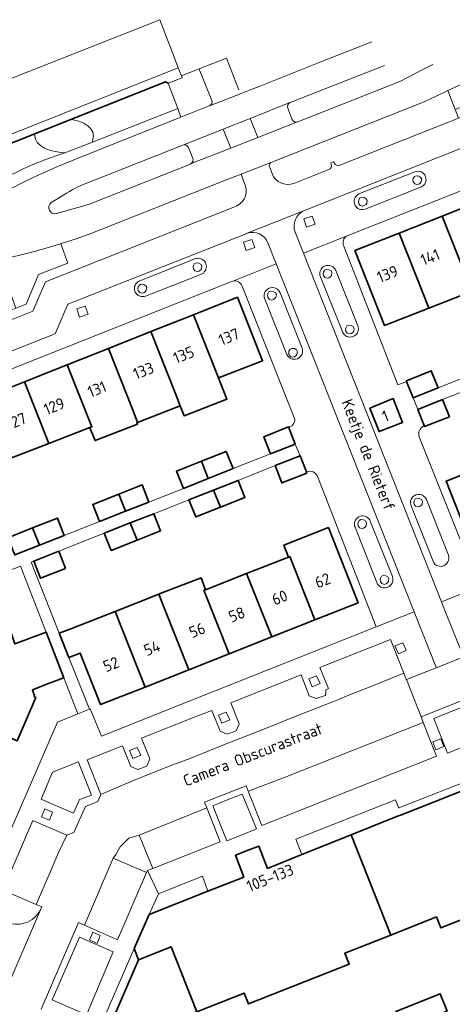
# Model space of a CAD drawing. Header units: metres. Extents: x 152391 to 157968, y 462336 to 467280.
# Tile 284 of 656: x 155036 to 155087, y 465102 to 465219. Entities that reach past the tile are written whole.
import ezdxf
from ezdxf.enums import TextEntityAlignment as Align

# ---------------------------------------------------------------- set-up
doc = ezdxf.new("R2010")
doc.units = ezdxf.units.M
doc.header["$LTSCALE"] = 0.75
for name, color, linetype, lineweight in [('B-WE-GK-BESCHOEIING-G', 251, 'GK-BESCHOEIING', 35), ('B-WE-GR-BEPLANTING_CULTUUR_HEESTERS-GV', 251, 'Continuous', 18), ('B-WE-GR-GROENVOORZIENING-GV', 251, 'Continuous', 18), ('B-WE-GW-TALUD_KRUIN-G', 251, 'Continuous', 18), ('B-WE-OG-BEBOUWING-GV', 6, 'Continuous', 35), ('B-WE-OG-BEBOUWING-T18', 1, 'Continuous', 18), ('B-WE-OG-TERREIN_CULTUURSCHEIDING-GV', 251, 'Continuous', 18), ('B-WE-OG-TOPOGRAFIE-T18', 1, 'Continuous', 18), ('B-WE-OG-WATER_SLOOT-GV', 251, 'Continuous', 18), ('B-WE-VH-VERHARDING_ASFALT-GV', 251, 'Continuous', 18), ('B-WE-VH-VERHARDING_BETONSTRAATSTEEN-GV', 251, 'Continuous', 18), ('B-WE-VH-VERHARDING_TEGEL-GV', 251, 'Continuous', 18)]:
    doc.layers.add(name, color=color, linetype=linetype, lineweight=lineweight)
doc.styles.add('NLCS-ISO-M750-T18', font='NLCS-ISO.ttf', dxfattribs={"height": 1.35})
doc.linetypes.add('GK-BESCHOEIING', pattern='A,30,-5,[1,NLCS.SHX,S=1,R=0,X=0,Y=0],-5', length=40)

msp = doc.modelspace()

# ---------------------------------------------------------------- linework, layer by layer
at = {"layer": 'B-WE-GK-BESCHOEIING-G'}
msp.add_lwpolyline([(155000, 465190.19), (155053.27, 465211.35), (155053.58, 465211.22)], dxfattribs=at)
at = {"layer": 'B-WE-GR-BEPLANTING_CULTUUR_HEESTERS-GV'}
for points in [[(155036.27, 465190.87), (155034.97, 465190.54), (155033.42, 465190.11), (155035.48, 465184.47), (155036.7, 465184.95), (155038.17, 465188.47), (155041.67, 465189.83), (155040.82, 465192.13)], [(155040.82, 465192.13), (155038.82, 465191.53)]]:
    msp.add_lwpolyline(points, dxfattribs=at)
msp.add_lwpolyline([(155038.82, 465191.53, -0.011311), (155036.27, 465190.87)], format="xyb", dxfattribs=at)
msp.add_lwpolyline([(155051.74, 465117.92), (155050.12, 465121.9), (155048.9, 465121.51), (155047.89, 465120.51), (155047.36, 465119.58), (155047.04, 465119.15), (155051.01, 465117.45), (155051.11, 465117.67)], close=True, dxfattribs=at)
at = {"layer": 'B-WE-GR-GROENVOORZIENING-GV'}
for points in [[(155083.32, 465199.21), (155083.5, 465199.33), (155083.62, 465199.51), (155083.68, 465199.81), (155083.57, 465200.02), (155083.31, 465200.18), (155083.01, 465200.21), (155082.8, 465200.12), (155082.67, 465199.89), (155082.63, 465199.69), (155082.67, 465199.49), (155082.84, 465199.25), (155083.1, 465199.16)], [(155076.84, 465196.66), (155077.02, 465196.77), (155077.14, 465196.95), (155077.2, 465197.26), (155077.09, 465197.47), (155076.83, 465197.62), (155076.53, 465197.65), (155076.32, 465197.57), (155076.19, 465197.33), (155076.15, 465197.13), (155076.19, 465196.93), (155076.36, 465196.69), (155076.62, 465196.61)], [(155070.01, 465194.1), (155071.01, 465194.46), (155070.67, 465195.43), (155069.68, 465195.09)], [(155062.85, 465191.32), (155063.85, 465191.68), (155063.51, 465192.65), (155062.52, 465192.31)], [(155057.22, 465188.87), (155057.4, 465188.99), (155057.52, 465189.16), (155057.58, 465189.47), (155057.48, 465189.68), (155057.21, 465189.84), (155056.91, 465189.87), (155056.71, 465189.78), (155056.57, 465189.55), (155056.54, 465189.35), (155056.57, 465189.15), (155056.74, 465188.91), (155057.01, 465188.82)], [(155072.66, 465188.09), (155072.85, 465188.21), (155072.96, 465188.38), (155073.02, 465188.69), (155072.92, 465188.9), (155072.65, 465189.05), (155072.36, 465189.08), (155072.15, 465189), (155072.01, 465188.76), (155071.98, 465188.57), (155072.01, 465188.37), (155072.18, 465188.13), (155072.45, 465188.04)], [(155050.68, 465186.32), (155050.86, 465186.44), (155050.98, 465186.62), (155051.04, 465186.92), (155050.93, 465187.13), (155050.67, 465187.29), (155050.37, 465187.32), (155050.16, 465187.23), (155050.03, 465187), (155049.99, 465186.8), (155050.03, 465186.6), (155050.2, 465186.36), (155050.46, 465186.28)], [(155066.06, 465185.5), (155066.24, 465185.62), (155066.36, 465185.79), (155066.42, 465186.1), (155066.31, 465186.31), (155066.05, 465186.47), (155065.75, 465186.49), (155065.54, 465186.41), (155065.41, 465186.18), (155065.37, 465185.98), (155065.41, 465185.78), (155065.58, 465185.54), (155065.84, 465185.45)], [(155043.06, 465183.4), (155044.06, 465183.76), (155043.72, 465184.73), (155042.73, 465184.39)], [(155075.31, 465181.46), (155075.5, 465181.58), (155075.61, 465181.76), (155075.67, 465182.06), (155075.57, 465182.27), (155075.3, 465182.43), (155075.01, 465182.46), (155074.8, 465182.37), (155074.66, 465182.14), (155074.63, 465181.94), (155074.66, 465181.74), (155074.84, 465181.5), (155075.1, 465181.42)], [(155068.56, 465178.71), (155068.74, 465178.83), (155068.86, 465179.01), (155068.92, 465179.31), (155068.82, 465179.52), (155068.55, 465179.68), (155068.26, 465179.71), (155068.05, 465179.62), (155067.91, 465179.39), (155067.88, 465179.19), (155067.91, 465178.99), (155068.08, 465178.75), (155068.35, 465178.66)], [(155083.42, 465160.92), (155083.61, 465161.04), (155083.72, 465161.22), (155083.78, 465161.52), (155083.68, 465161.73), (155083.41, 465161.89), (155083.11, 465161.92), (155082.91, 465161.83), (155082.77, 465161.6), (155082.73, 465161.4), (155082.77, 465161.2), (155082.95, 465160.96), (155083.2, 465160.87)], [(155076.77, 465158.36), (155076.95, 465158.48), (155077.07, 465158.66), (155077.13, 465158.96), (155077.02, 465159.17), (155076.76, 465159.33), (155076.46, 465159.36), (155076.25, 465159.27), (155076.11, 465159.04), (155076.08, 465158.84), (155076.11, 465158.64), (155076.29, 465158.4), (155076.55, 465158.31)], [(155079.42, 465151.72), (155079.6, 465151.84), (155079.71, 465152.01), (155079.77, 465152.32), (155079.67, 465152.53), (155079.4, 465152.69), (155079.11, 465152.71), (155078.9, 465152.63), (155078.76, 465152.4), (155078.73, 465152.2), (155078.76, 465152), (155078.94, 465151.76), (155079.2, 465151.67)], [(155080.9, 465143.43), (155081.84, 465143.82), (155081.41, 465144.73), (155080.49, 465144.36)], [(155070.68, 465139.51), (155071.61, 465139.91), (155071.18, 465140.82), (155070.27, 465140.44)], [(155059.96, 465135.19), (155060.89, 465135.59), (155060.46, 465136.5), (155059.55, 465136.12)], [(155084.99, 465132.96), (155085.36, 465132.03), (155086.29, 465132.41), (155085.92, 465133.33)], [(155049.39, 465131), (155050.33, 465131.39), (155049.89, 465132.3), (155048.98, 465131.93)], [(155038.54, 465124.07), (155039.47, 465123.67), (155039.83, 465124.62), (155038.92, 465125.01)], [(155044.23, 465109.43), (155045.16, 465109.03), (155045.51, 465109.98), (155044.61, 465110.37)]]:
    msp.add_lwpolyline(points, close=True, dxfattribs=at)
at = {"layer": 'B-WE-GW-TALUD_KRUIN-G'}
msp.add_lwpolyline([(155044.57, 465204.22), (155054.7, 465208.22)], dxfattribs=at)
at = {"layer": 'B-WE-OG-BEBOUWING-GV'}
for points in [[(155091.17, 465197.42), (155086.1, 465195.42), (155089.08, 465187.92), (155089.64, 465186.51), (155094.8, 465188.54), (155094.24, 465189.95), (155094.13, 465189.91)], [(155089.64, 465186.51), (155089.08, 465187.92), (155086.1, 465195.42), (155080.99, 465193.4), (155083.96, 465185.9), (155084.52, 465184.48)], [(155084.52, 465184.48), (155083.96, 465185.9), (155080.99, 465193.4), (155075.75, 465191.33), (155079.27, 465182.41)], [(155056.56, 465183.7), (155059.55, 465176.21), (155064.77, 465178.24), (155061.8, 465185.78)], [(155056.56, 465183.7), (155051.52, 465181.7), (155054.47, 465174.24), (155055.01, 465172.87), (155055.46, 465171.7), (155060.53, 465173.67), (155059.55, 465176.21)], [(155051.52, 465181.7), (155046.5, 465179.71), (155049.42, 465172.29), (155049.95, 465170.92), (155055.01, 465172.87), (155054.47, 465174.24)], [(155041.59, 465177.76), (155044.52, 465170.39), (155044.26, 465170.29), (155044.34, 465170.08), (155044.91, 465168.75), (155049.94, 465170.72), (155049.87, 465170.89), (155049.95, 465170.92), (155049.42, 465172.29), (155046.5, 465179.71)], [(155036.52, 465175.75), (155039.42, 465168.41), (155044.26, 465170.29), (155044.52, 465170.39), (155041.59, 465177.76)], [(155082.66, 465173.83), (155082.74, 465173.86), (155085.62, 465175.01), (155084.81, 465177.04), (155081.86, 465175.85), (155081.88, 465175.79)], [(155039.42, 465168.41), (155036.52, 465175.75), (155031.33, 465173.69), (155034.25, 465166.41)], [(155077.51, 465172.62), (155078.61, 465169.83), (155081.4, 465170.92), (155080.27, 465173.75)], [(155083.98, 465170.53), (155084.02, 465170.42), (155086.96, 465171.59), (155086.15, 465173.63), (155083.21, 465172.46)], [(155068.66, 465168.34), (155067.86, 465170.37), (155064.91, 465169.19), (155065.72, 465167.17)], [(155058.33, 465164.26), (155061.27, 465165.43), (155060.46, 465167.47), (155057.52, 465166.29)], [(155057.52, 465166.29), (155054.57, 465165.12), (155055.38, 465163.08), (155058.33, 465164.26)], [(155069.98, 465165.03), (155069.23, 465166.95), (155066.26, 465165.78), (155067.05, 465163.73), (155070.03, 465164.89)], [(155091.87, 465165.98), (155091.85, 465166.03), (155086.56, 465163.93), (155090.08, 465154.98), (155095.39, 465157.09)], [(155047.71, 465162.39), (155048.52, 465160.36), (155051.27, 465161.44), (155050.47, 465163.48)], [(155059.78, 465160.84), (155062.69, 465161.99), (155061.88, 465164.03), (155058.97, 465162.88)], [(155048.52, 465160.36), (155047.71, 465162.39), (155044.63, 465161.18), (155045.43, 465159.14)], [(155058.97, 465162.88), (155056.03, 465161.72), (155056.84, 465159.68), (155059.78, 465160.84)], [(155049.89, 465156.92), (155052.67, 465158.02), (155051.86, 465160.07), (155049.07, 465158.97)], [(155038.3, 465156.33), (155041.24, 465157.49), (155040.43, 465159.54), (155037.47, 465158.37)], [(155049.07, 465158.97), (155045.98, 465157.75), (155046.79, 465155.7), (155049.89, 465156.92)], [(155037.47, 465158.37), (155034.55, 465157.22), (155035.36, 465155.17), (155038.3, 465156.33)], [(155071, 465147.47), (155076.12, 465149.49), (155072.59, 465158.41), (155067.29, 465156.33), (155067.85, 465154.92), (155068.01, 465154.98)], [(155041.39, 465153.57), (155040.59, 465155.61), (155037.62, 465154.44), (155038.42, 465152.4)], [(155062.89, 465152.97), (155065.88, 465145.44), (155071, 465147.47), (155068.01, 465154.98), (155067.85, 465154.92)], [(155065.88, 465145.44), (155062.89, 465152.97), (155057.99, 465151.04), (155057.82, 465150.98), (155060.8, 465143.43)], [(155056.01, 465141.53), (155060.8, 465143.43), (155057.82, 465150.98), (155057.99, 465151.04), (155057.91, 465151.25), (155057.48, 465152.44), (155052.64, 465150.57), (155052.45, 465150.49), (155053.01, 465149.08)], [(155052.45, 465150.49), (155047.29, 465148.47), (155050.84, 465139.48), (155056.01, 465141.53), (155053.01, 465149.08)], [(155050.84, 465139.48), (155047.29, 465148.47), (155042.01, 465146.39), (155040.65, 465145.86), (155041.8, 465142.98), (155043.14, 465143.52), (155045.55, 465137.39)], [(155026.85, 465136.93), (155035.63, 465133.08), (155037.86, 465138.25), (155037.68, 465138.33), (155037.72, 465138.43), (155037.45, 465139.13), (155039.38, 465139.88), (155041.18, 465140.57), (155039.09, 465145.98), (155035.37, 465144.62), (155034.94, 465145.91), (155029.83, 465143.94), (155029.03, 465142.06), (155029.06, 465142.05)], [(155075.28, 465121.91), (155079.99, 465110.01), (155085.44, 465112.17), (155085.95, 465110.87), (155109.27, 465120.1), (155108.76, 465121.4), (155114.19, 465123.55), (155109.47, 465135.45), (155103.63, 465133.16), (155103.46, 465133.09), (155103.48, 465133.05), (155093.82, 465129.24), (155093.51, 465130.07), (155092.82, 465131.89), (155089.93, 465130.75), (155090.66, 465128.92), (155090.98, 465128.13), (155081.26, 465124.31), (155080.8, 465124.13)], [(155075.28, 465121.91), (155069.44, 465119.57), (155065.35, 465117.93), (155064.32, 465120.58), (155063.08, 465120.09), (155061.57, 465119.49), (155062.54, 465116.91), (155058.27, 465115.22), (155051.3, 465112.46), (155049.55, 465108.4), (155050.06, 465107.08), (155053.92, 465108.61), (155056.98, 465100.9), (155062.6, 465103.13), (155063.12, 465101.83), (155075.05, 465106.55), (155074.54, 465107.85), (155079.99, 465110.01)], [(155053.27, 465092.48), (155052.02, 465095.62), (155053.23, 465096.1), (155053.33, 465096.35), (155054.1, 465098.18), (155054.19, 465098.4), (155053.71, 465099.61), (155056.98, 465100.9), (155053.92, 465108.61), (155050.06, 465107.08), (155044.05, 465093.12), (155045.52, 465089.41)], [(155086.7, 465100.99), (155085.88, 465103.05), (155080.58, 465100.95), (155081.4, 465098.89)]]:
    msp.add_lwpolyline(points, close=True, dxfattribs=at)
at = {"layer": 'B-WE-OG-TERREIN_CULTUURSCHEIDING-GV'}
for points in [[(155092.87, 465213.55), (155088.5, 465211.12), (155086.78, 465210.32), (155087.64, 465208.07), (155091.49, 465209.55), (155098.42, 465212.21), (155097.93, 465213.46), (155099.03, 465213.89)], [(154994.98, 465181.91), (155000, 465183.89), (155026.54, 465194.39), (155027.91, 465195.01), (155029.26, 465195.66), (155031.9, 465197.06), (155032.66, 465197.48), (155034.55, 465198.51), (155036.8, 465199.65), (155038.15, 465200.29), (155040.54, 465201.35), (155042.95, 465202.34), (155055.09, 465207.17), (155054.7, 465208.22), (155044.57, 465204.22), (155041.31, 465202.94), (155041.24, 465202.91)], [(155036.82, 465201.24), (155036.44, 465201.06)]]:
    msp.add_lwpolyline(points, dxfattribs=at)
msp.add_lwpolyline([(155042.1, 465206.91), (155042.3, 465206.86), (155042.96, 465206.69), (155043.55, 465206.45), (155044.04, 465206.14), (155044.4, 465205.78), (155044.63, 465205.38), (155044.7, 465204.97), (155044.63, 465204.56), (155044.57, 465204.22), (155054.7, 465208.22), (155053.58, 465211.22), (155053.27, 465211.35)], close=True, dxfattribs=at)
for points in [[(155039.01, 465202.13, 0.01328), (155036.82, 465201.24)], [(155041.24, 465202.91, 0.012578), (155039.01, 465202.13)], [(155036.44, 465201.06, 0.008637), (155034.04, 465199.84)]]:
    msp.add_lwpolyline(points, format="xyb", dxfattribs=at)
at = {"layer": 'B-WE-OG-WATER_SLOOT-GV'}
for points in [[(155029.88, 465209.78), (155000, 465197.97), (154978.27, 465189.38), (154972.67, 465176.47), (154973.58, 465176.08), (154947.18, 465115.28), (154949.57, 465114.12), (154953.23, 465112.5), (154954.17, 465112.09), (154982.93, 465178.11), (154984.74, 465180.86), (154986.55, 465183.04), (154988.22, 465184.7), (154990.4, 465186.49), (154992.35, 465187.81), (154994.83, 465189.16), (154995.69, 465189.56), (155054.77, 465213.02), (155054.12, 465214.73), (155053.7, 465215.85), (155052.59, 465218.75)], [(155044.57, 465204.22), (155044.63, 465204.56), (155044.7, 465204.97), (155044.63, 465205.38), (155044.4, 465205.78), (155044.04, 465206.14), (155043.55, 465206.45), (155042.96, 465206.69), (155042.3, 465206.86), (155042.1, 465206.91), (155037.7, 465205.17), (155037.74, 465204.97), (155037.82, 465204.56), (155038.04, 465204.16), (155038.4, 465203.8), (155038.89, 465203.49), (155039.48, 465203.25), (155040.14, 465203.08), (155040.86, 465202.99), (155041.31, 465202.94)]]:
    msp.add_lwpolyline(points, close=True, dxfattribs=at)
for points in [[(154996.09, 465188.64), (155000, 465190.19), (155005.8, 465192.5), (155009.18, 465193.84), (155037.7, 465205.17), (155042.1, 465206.91), (155053.27, 465211.35), (155053.58, 465211.22), (155055.23, 465211.83), (155055.14, 465212.08), (155054.77, 465213.02), (154995.69, 465189.56), (154994.83, 465189.16), (154992.35, 465187.81), (154990.4, 465186.49), (154988.22, 465184.7), (154986.55, 465183.04), (154984.74, 465180.86), (154982.93, 465178.11), (154954.17, 465112.09)], [(155037.7, 465205.17), (155009.18, 465193.84)], [(155041.24, 465202.91), (155041.31, 465202.94), (155040.86, 465202.99), (155040.14, 465203.08), (155039.48, 465203.25), (155038.89, 465203.49), (155038.4, 465203.8), (155038.04, 465204.16), (155037.82, 465204.56), (155037.74, 465204.97), (155037.7, 465205.17)], [(155036.44, 465201.06), (155036.82, 465201.24)]]:
    msp.add_lwpolyline(points, dxfattribs=at)
for points in [[(155036.82, 465201.24, -0.01328), (155039.01, 465202.13)], [(155039.01, 465202.13, -0.012578), (155041.24, 465202.91)], [(155034.04, 465199.84, -0.008637), (155036.44, 465201.06)]]:
    msp.add_lwpolyline(points, format="xyb", dxfattribs=at)
at = {"layer": 'B-WE-VH-VERHARDING_ASFALT-GV'}
for points in [[(155077.75, 465216.12), (155071.91, 465213.81), (155064.39, 465210.83), (155063.21, 465210.37), (155062.65, 465210.14), (155062.55, 465210.1), (155058.48, 465208.51), (155058.45, 465208.5), (155055.09, 465207.17), (155042.95, 465202.34), (155040.54, 465201.35), (155038.15, 465200.29), (155036.8, 465199.65), (155034.55, 465198.51), (155032.66, 465197.48), (155031.9, 465197.06), (155029.26, 465195.66), (155027.91, 465195.01), (155026.54, 465194.39), (155000, 465183.89), (154994.98, 465181.91)], [(155085, 465213.44), (155083.74, 465212.79), (155081.08, 465211.42), (155068.97, 465206.62), (155068.93, 465206.61), (155064.22, 465204.76), (155061.01, 465203.5), (155056.3, 465201.65), (155056.22, 465201.59), (155044.1, 465196.8), (155040.31, 465195.71)], [(155043.19, 465199.06), (155055.32, 465203.85), (155060.1, 465205.75), (155063.32, 465207.03), (155068.03, 465208.9), (155068.04, 465208.9), (155068.06, 465208.91), (155079.25, 465213.32)], [(155062.24, 465200.41), (155065.86, 465201.83), (155065.88, 465201.84), (155083.96, 465209), (155085.32, 465209.64), (155086.78, 465210.32), (155088.5, 465211.12), (155092.87, 465213.55)], [(155038.82, 465191.53), (155040.82, 465192.13), (155040.89, 465192.15), (155042.64, 465192.72), (155044.18, 465193.27), (155045.7, 465193.86), (155060.58, 465199.76), (155062.24, 465200.41)], [(155039.69, 465197.02), (155040.54, 465197.54)], [(155001.34, 465177.96), (155004.27, 465179.11), (155008.07, 465180.59), (155024.29, 465187.04), (155028.14, 465188.46), (155029.74, 465189.05), (155032.35, 465189.81), (155033.42, 465190.11), (155034.97, 465190.54), (155036.27, 465190.87)]]:
    msp.add_lwpolyline(points, dxfattribs=at)
for points in [[(155040.54, 465197.54, -0.03313), (155043.19, 465199.06)], [(155040.31, 465195.71, -0.805194), (155039.69, 465197.02)], [(155036.27, 465190.87, 0.011311), (155038.82, 465191.53)]]:
    msp.add_lwpolyline(points, format="xyb", dxfattribs=at)
at = {"layer": 'B-WE-VH-VERHARDING_BETONSTRAATSTEEN-GV'}
for points in [[(155079.25, 465213.32), (155068.06, 465208.91), (155068.04, 465208.9), (155068.03, 465208.9)], [(155068.93, 465206.61), (155068.97, 465206.62), (155081.08, 465211.42), (155083.74, 465212.79), (155085, 465213.44)], [(155067.78, 465208.25), (155068.31, 465206.89)], [(155055.32, 465203.85), (155043.19, 465199.06)], [(155056.51, 465202.26), (155055.98, 465203.58)], [(155040.31, 465195.71), (155044.1, 465196.8), (155056.22, 465201.59), (155056.3, 465201.65)], [(155040.54, 465197.54), (155039.69, 465197.02)], [(155038.51, 465101.23), (155042.94, 465111.52), (155043.63, 465111.2), (155043.64, 465111.21), (155047.04, 465119.15), (155047.36, 465119.58), (155047.89, 465120.51), (155048.9, 465121.51), (155050.12, 465121.9), (155058.16, 465125.13), (155057.89, 465125.8), (155060.42, 465126.79), (155062.82, 465127.73), (155063.08, 465127.09), (155067.28, 465128.71), (155083.86, 465135.28), (155083.59, 465135.95), (155081.85, 465140.37), (155081.84, 465140.36), (155081.55, 465141.11), (155077.37, 465139.42), (155075.28, 465138.62), (155073.5, 465137.88), (155068.86, 465136.04), (155066.77, 465135.24), (155064.72, 465134.39), (155060.05, 465132.58), (155058.39, 465131.9), (155056.18, 465131), (155054.12, 465130.22), (155052.3, 465129.51), (155049.46, 465128.37), (155047.89, 465127.72), (155045.58, 465126.73), (155045.21, 465125.9), (155043.75, 465125.3), (155042.38, 465122.19), (155041.53, 465121.87), (155040.57, 465119.81), (155039.68, 465117.77), (155038.82, 465115.74), (155037.9, 465113.65), (155038.58, 465113.35), (155038.41, 465113.02), (155038.41, 465113.01), (155034.33, 465103.49)], [(155034.33, 465103.49), (155038.41, 465113.01)]]:
    msp.add_lwpolyline(points, dxfattribs=at)
for points in [[(155068.03, 465208.9, 0.375431), (155067.78, 465208.25)], [(155068.31, 465206.89, 0.381025), (155068.93, 465206.61)], [(155055.98, 465203.58, 0.350241), (155055.32, 465203.85)], [(155056.3, 465201.65, 0.332998), (155056.51, 465202.26)], [(155043.19, 465199.06, 0.03313), (155040.54, 465197.54)], [(155039.69, 465197.02, 0.805194), (155040.31, 465195.71)], [(155038.41, 465113.01, -0.421287), (155034.19, 465111.67)]]:
    msp.add_lwpolyline(points, format="xyb", dxfattribs=at)
for points in [[(155082.84, 465200.68), (155076.22, 465198.06), (155076.08, 465197.98), (155075.95, 465197.88), (155075.85, 465197.76), (155075.76, 465197.63), (155075.7, 465197.49), (155075.66, 465197.33), (155075.65, 465197.09), (155075.68, 465196.9), (155075.78, 465196.68), (155075.92, 465196.49), (155076.1, 465196.34), (155076.24, 465196.26), (155076.47, 465196.2), (155076.7, 465196.19), (155076.94, 465196.23), (155083.64, 465198.89), (155083.78, 465198.97), (155083.9, 465199.07), (155084.04, 465199.26), (155084.11, 465199.4), (155084.16, 465199.55), (155084.19, 465199.7), (155084.17, 465199.94), (155084.13, 465200.09), (155084.03, 465200.31), (155083.93, 465200.43), (155083.81, 465200.54), (155083.61, 465200.66), (155083.39, 465200.73), (155083.23, 465200.75), (155082.99, 465200.73)], [(155083.32, 465199.21), (155083.1, 465199.16), (155082.84, 465199.25), (155082.67, 465199.49), (155082.63, 465199.69), (155082.67, 465199.89), (155082.8, 465200.12), (155083.01, 465200.21), (155083.31, 465200.18), (155083.57, 465200.02), (155083.68, 465199.81), (155083.62, 465199.51), (155083.5, 465199.33)], [(155076.84, 465196.66), (155076.62, 465196.61), (155076.36, 465196.69), (155076.19, 465196.93), (155076.15, 465197.13), (155076.19, 465197.33), (155076.32, 465197.57), (155076.53, 465197.65), (155076.83, 465197.62), (155077.09, 465197.47), (155077.2, 465197.26), (155077.14, 465196.95), (155077.02, 465196.77)], [(155057.61, 465188.58), (155057.75, 465188.66), (155057.86, 465188.78), (155057.96, 465188.9), (155058.04, 465189.04), (155058.1, 465189.27), (155058.11, 465189.43), (155058.1, 465189.59), (155058.06, 465189.74), (155058, 465189.89), (155057.86, 465190.09), (155057.68, 465190.24), (155057.55, 465190.32), (155057.32, 465190.39), (155057.16, 465190.41), (155057, 465190.4), (155056.84, 465190.37), (155050.19, 465187.73), (155050.04, 465187.66), (155049.92, 465187.57), (155049.8, 465187.46), (155049.71, 465187.34), (155049.64, 465187.19), (155049.59, 465187.04), (155049.57, 465186.81), (155049.59, 465186.61), (155049.67, 465186.39), (155049.8, 465186.2), (155049.98, 465186.04), (155050.19, 465185.92), (155050.41, 465185.86), (155050.57, 465185.85), (155050.72, 465185.87), (155050.88, 465185.91), (155056.73, 465188.21)], [(155057.22, 465188.87), (155057.01, 465188.82), (155056.74, 465188.91), (155056.57, 465189.15), (155056.54, 465189.35), (155056.57, 465189.55), (155056.71, 465189.78), (155056.91, 465189.87), (155057.21, 465189.84), (155057.48, 465189.68), (155057.58, 465189.47), (155057.52, 465189.16), (155057.4, 465188.99)], [(155076.06, 465181.63), (155076.11, 465181.78), (155076.15, 465182.01), (155076.12, 465182.25), (155076.07, 465182.4), (155073.46, 465188.97), (155073.35, 465189.17), (155073.24, 465189.29), (155073.12, 465189.4), (155072.98, 465189.48), (155072.76, 465189.55), (155072.52, 465189.57), (155072.36, 465189.55), (155072.2, 465189.51), (155072.06, 465189.44), (155071.93, 465189.35), (155071.82, 465189.24), (155071.72, 465189.11), (155071.62, 465188.89), (155071.59, 465188.73), (155071.58, 465188.58), (155071.59, 465188.42), (155071.66, 465188.19), (155074.29, 465181.6), (155074.37, 465181.46), (155074.47, 465181.34), (155074.66, 465181.19), (155074.8, 465181.12), (155074.95, 465181.07), (155075.11, 465181.05), (155075.35, 465181.06), (155075.5, 465181.1), (155075.71, 465181.21), (155075.89, 465181.36), (155075.99, 465181.49)], [(155072.66, 465188.09), (155072.45, 465188.04), (155072.18, 465188.13), (155072.01, 465188.37), (155071.98, 465188.57), (155072.01, 465188.76), (155072.15, 465189), (155072.36, 465189.08), (155072.65, 465189.05), (155072.92, 465188.9), (155073.02, 465188.69), (155072.96, 465188.38), (155072.85, 465188.21)], [(155050.68, 465186.32), (155050.46, 465186.28), (155050.2, 465186.36), (155050.03, 465186.6), (155049.99, 465186.8), (155050.03, 465187), (155050.16, 465187.23), (155050.37, 465187.32), (155050.67, 465187.29), (155050.93, 465187.13), (155051.04, 465186.92), (155050.98, 465186.62), (155050.86, 465186.44)], [(155064.97, 465185.77), (155065.04, 465185.54), (155067.64, 465178.98), (155067.77, 465178.78), (155067.88, 465178.66), (155068, 465178.57), (155068.14, 465178.49), (155068.29, 465178.44), (155068.52, 465178.41), (155068.68, 465178.41), (155068.91, 465178.48), (155069.11, 465178.59), (155069.23, 465178.69), (155069.34, 465178.81), (155069.42, 465178.95), (155069.5, 465179.17), (155069.52, 465179.49), (155069.47, 465179.72), (155066.86, 465186.29), (155066.75, 465186.5), (155066.65, 465186.62), (155066.47, 465186.78), (155066.33, 465186.85), (155066.18, 465186.9), (155065.95, 465186.93), (155065.71, 465186.91), (155065.56, 465186.86), (155065.35, 465186.74), (155065.23, 465186.64), (155065.09, 465186.45), (155065.02, 465186.31), (155064.96, 465186.08), (155064.95, 465185.92)], [(155066.06, 465185.5), (155065.84, 465185.45), (155065.58, 465185.54), (155065.41, 465185.78), (155065.37, 465185.98), (155065.41, 465186.18), (155065.54, 465186.41), (155065.75, 465186.49), (155066.05, 465186.47), (155066.31, 465186.31), (155066.42, 465186.1), (155066.36, 465185.79), (155066.24, 465185.62)], [(155075.31, 465181.46), (155075.1, 465181.42), (155074.84, 465181.5), (155074.66, 465181.74), (155074.63, 465181.94), (155074.66, 465182.14), (155074.8, 465182.37), (155075.01, 465182.46), (155075.3, 465182.43), (155075.57, 465182.27), (155075.67, 465182.06), (155075.61, 465181.76), (155075.5, 465181.58)], [(155068.56, 465178.71), (155068.35, 465178.66), (155068.08, 465178.75), (155067.91, 465178.99), (155067.88, 465179.19), (155067.91, 465179.39), (155068.05, 465179.62), (155068.26, 465179.71), (155068.55, 465179.68), (155068.82, 465179.52), (155068.92, 465179.31), (155068.86, 465179.01), (155068.74, 465178.83)], [(155083.21, 465162.36), (155082.98, 465162.3), (155082.77, 465162.2), (155082.65, 465162.1), (155082.54, 465161.98), (155082.42, 465161.78), (155082.35, 465161.55), (155082.34, 465161.4), (155082.36, 465161.16), (155082.41, 465161.01), (155085.05, 465154.33), (155085.14, 465154.19), (155085.24, 465154.07), (155085.43, 465153.93), (155085.58, 465153.87), (155085.81, 465153.82), (155085.97, 465153.81), (155086.13, 465153.83), (155086.28, 465153.88), (155086.42, 465153.95), (155086.61, 465154.1), (155086.71, 465154.22), (155086.79, 465154.36), (155086.85, 465154.5), (155086.89, 465154.74), (155086.88, 465154.9), (155086.83, 465155.13), (155084.23, 465161.75), (155084.11, 465161.95), (155084.01, 465162.07), (155083.89, 465162.17), (155083.75, 465162.26), (155083.53, 465162.34), (155083.37, 465162.36)], [(155083.42, 465160.92), (155083.2, 465160.87), (155082.95, 465160.96), (155082.77, 465161.2), (155082.73, 465161.4), (155082.77, 465161.6), (155082.91, 465161.83), (155083.11, 465161.92), (155083.41, 465161.89), (155083.68, 465161.73), (155083.78, 465161.52), (155083.72, 465161.22), (155083.61, 465161.04)], [(155077.1, 465159.7), (155076.95, 465159.76), (155076.72, 465159.8), (155076.56, 465159.8), (155076.4, 465159.77), (155076.19, 465159.68), (155075.99, 465159.54), (155075.89, 465159.42), (155075.8, 465159.29), (155075.74, 465159.14), (155075.7, 465158.99), (155075.68, 465158.84), (155075.71, 465158.6), (155075.76, 465158.45), (155078.33, 465151.91), (155078.44, 465151.7), (155078.54, 465151.58), (155078.66, 465151.47), (155078.87, 465151.35), (155079.1, 465151.28), (155079.34, 465151.27), (155079.49, 465151.3), (155079.64, 465151.35), (155079.79, 465151.42), (155079.92, 465151.52), (155080.08, 465151.7), (155080.15, 465151.83), (155080.23, 465152.06), (155080.25, 465152.22), (155080.24, 465152.38), (155080.19, 465152.6), (155077.57, 465159.19), (155077.5, 465159.34), (155077.41, 465159.46), (155077.23, 465159.62)], [(155076.77, 465158.36), (155076.55, 465158.31), (155076.29, 465158.4), (155076.11, 465158.64), (155076.08, 465158.84), (155076.11, 465159.04), (155076.25, 465159.27), (155076.46, 465159.36), (155076.76, 465159.33), (155077.02, 465159.17), (155077.13, 465158.96), (155077.07, 465158.66), (155076.95, 465158.48)], [(155079.42, 465151.72), (155079.2, 465151.67), (155078.94, 465151.76), (155078.76, 465152), (155078.73, 465152.2), (155078.76, 465152.4), (155078.9, 465152.63), (155079.11, 465152.71), (155079.4, 465152.69), (155079.67, 465152.53), (155079.77, 465152.32), (155079.71, 465152.01), (155079.6, 465151.84)], [(155081.55, 465141.11), (155079.95, 465145.11), (155071.58, 465141.79), (155072.6, 465139.31), (155072.28, 465139.13), (155072.23, 465138.48), (155071.16, 465138.11), (155070.32, 465138.45), (155069.35, 465140.91), (155061, 465137.6), (155061.99, 465135.11), (155061.63, 465134.29), (155060.59, 465133.87), (155059.75, 465134.22), (155058.77, 465136.7), (155056.79, 465135.92), (155050.39, 465133.4), (155051.38, 465130.93), (155051.03, 465130.09), (155049.98, 465129.67), (155049.14, 465130.02), (155048.15, 465132.5), (155043.95, 465130.82), (155045.58, 465126.73), (155047.89, 465127.72), (155049.46, 465128.37), (155052.3, 465129.51), (155054.12, 465130.22), (155056.18, 465131), (155058.39, 465131.9), (155060.05, 465132.58), (155064.72, 465134.39), (155066.77, 465135.24), (155068.86, 465136.04), (155073.5, 465137.88), (155075.28, 465138.62), (155077.37, 465139.42)], [(155083.59, 465135.95), (155093.93, 465140.04), (155092.18, 465144.48), (155088.66, 465143.08), (155085.38, 465141.77), (155081.85, 465140.37)], [(155094.62, 465134.75), (155092.98, 465138.9), (155085.12, 465135.75), (155086.75, 465131.61)], [(155063.08, 465127.09), (155064.7, 465123.04), (155085.44, 465131.25), (155083.86, 465135.28), (155067.28, 465128.71)], [(155060.69, 465126.1), (155058.88, 465125.38), (155060.53, 465121.22), (155062.35, 465121.94), (155064.06, 465122.62), (155062.37, 465126.77)], [(155050.12, 465121.9), (155051.74, 465117.92), (155059.76, 465121.1), (155058.16, 465125.13)], [(155041.53, 465121.87), (155037.51, 465123.62), (155033.95, 465115.35), (155037.9, 465113.65), (155038.82, 465115.74), (155039.68, 465117.77), (155040.57, 465119.81)], [(155043.63, 465111.2), (155047.57, 465109.45), (155051.01, 465117.45), (155047.04, 465119.15), (155043.64, 465111.21)], [(155043.04, 465109.78), (155039.8, 465102.31), (155043.87, 465100.55), (155047.04, 465108.03)]]:
    msp.add_lwpolyline(points, close=True, dxfattribs=at)
at = {"layer": 'B-WE-VH-VERHARDING_TEGEL-GV'}
for points in [[(155128.45, 465216.42), (155100.24, 465205.24), (155094.7, 465203.06), (155091.3, 465204.63), (155088.41, 465203.49), (155069.77, 465196.09), (155069.75, 465196.08)], [(155061.98, 465210.42), (155061.62, 465211.34), (155060.5, 465214.17), (155057.25, 465212.91), (155057.35, 465212.67), (155058.74, 465209.15)], [(155058.74, 465209.15), (155057.35, 465212.67), (155057.25, 465212.91), (155055.14, 465212.08), (155055.23, 465211.83), (155053.58, 465211.22), (155054.7, 465208.22), (155055.09, 465207.17), (155058.45, 465208.5), (155058.48, 465208.51)], [(155086.86, 465206.57), (155088.04, 465207.04), (155087.64, 465208.07), (155086.78, 465210.32), (155085.32, 465209.64), (155083.96, 465209), (155065.88, 465201.84), (155065.86, 465201.83)], [(155058.48, 465208.51), (155062.55, 465210.1)], [(155061.55, 465196.56), (155039.03, 465187.63), (155037.52, 465184.11), (155032.14, 465182), (155033.39, 465178.77), (155040.14, 465181.45), (155041.65, 465184.95), (155062.83, 465193.33), (155062.95, 465193.38), (155069.75, 465196.08), (155069.77, 465196.09), (155088.41, 465203.49), (155091.3, 465204.63), (155094.7, 465203.06), (155100.24, 465205.24), (155098.94, 465208.45), (155096.54, 465207.5)], [(155068.03, 465208.9), (155063.32, 465207.03), (155064.22, 465204.76), (155068.93, 465206.61)], [(155068.31, 465206.89), (155067.78, 465208.25)], [(155095.22, 465206.97), (155094.82, 465206.82), (155091.43, 465208.38), (155088.04, 465207.04), (155086.86, 465206.57), (155073.95, 465201.47)], [(155056.3, 465201.65), (155061.01, 465203.5), (155060.1, 465205.75), (155055.32, 465203.85)], [(155073.95, 465201.47), (155086.86, 465206.57)], [(155055.98, 465203.58), (155056.51, 465202.26)], [(155065.86, 465201.83), (155062.24, 465200.41), (155062.69, 465199.19)], [(155065.63, 465201.19), (155065.9, 465200.46)], [(155065.9, 465200.46), (155065.63, 465201.19)], [(155068.48, 465199.3), (155072.64, 465200.94)], [(155072.64, 465200.94), (155068.48, 465199.3)], [(155072.94, 465201.59), (155072.87, 465201.75), (155073.22, 465201.9), (155073.28, 465201.72)], [(155073.28, 465201.72), (155073.22, 465201.9), (155072.87, 465201.75), (155072.94, 465201.59)], [(155062.69, 465199.19), (155062.24, 465200.41), (155060.58, 465199.76), (155045.7, 465193.86), (155044.18, 465193.27), (155042.64, 465192.72), (155040.89, 465192.15), (155040.82, 465192.13), (155041.67, 465189.83), (155038.17, 465188.47), (155036.7, 465184.95), (155035.48, 465184.47), (155035.1, 465184.32), (155030.49, 465182.49), (155030.57, 465182.3)], [(155068.66, 465193.5), (155069.64, 465191.02), (155074.83, 465193.08), (155074.99, 465193.14), (155075, 465193.15), (155090.51, 465199.29)], [(155030.57, 465182.3), (155030.66, 465182.08), (155031.48, 465181.73), (155032.14, 465182), (155037.52, 465184.11), (155039.03, 465187.63), (155061.55, 465196.56)], [(155069.75, 465196.08), (155062.95, 465193.38)], [(155062.95, 465193.38), (155062.83, 465193.33), (155041.65, 465184.95), (155040.14, 465181.45), (155033.39, 465178.77), (155005.47, 465167.7)], [(155086, 465149.61), (155069.64, 465191.02), (155068.66, 465193.5)], [(155074.83, 465193.08), (155069.64, 465191.02)], [(155061.24, 465187.7), (155066.39, 465189.75), (155065.41, 465192.23)], [(155065.41, 465192.23), (155066.39, 465189.75), (155082.76, 465148.4), (155085.33, 465141.9), (155085.38, 465141.77), (155088.66, 465143.08), (155088.61, 465143.2), (155086.56, 465148.19), (155086, 465149.61)], [(155083.92, 465170.5), (155083.98, 465170.53), (155083.21, 465172.46), (155082.66, 465173.83), (155081.88, 465175.79), (155080.84, 465175.38), (155074.43, 465191.83)], [(155069.64, 465191.02), (155086, 465149.61), (155090.48, 465151.39), (155083.38, 465169.21)], [(155071.25, 465164.62), (155078.28, 465146.62), (155082.76, 465148.4), (155066.39, 465189.75), (155061.24, 465187.7)], [(154990.18, 465131.13), (154991.14, 465133.35), (155000, 465153.8), (155005.02, 465165.39), (155006.67, 465166.04), (155061.03, 465187.62)], [(155062.35, 465187.1), (155068.49, 465171.58)], [(155090, 465176.75), (155085.62, 465175.01), (155082.74, 465173.86), (155082.66, 465173.83), (155083.21, 465172.46), (155086.15, 465173.63), (155090.55, 465175.38)], [(155067.86, 465170.37), (155068.66, 465168.34), (155069.23, 465166.95)], [(155021.67, 465148.27), (155036.06, 465153.83), (155039.09, 465145.98), (155041.18, 465140.57), (155042.83, 465136.29), (155044.24, 465136.86), (155041.8, 465142.98), (155040.65, 465145.86), (155037.29, 465154.31), (155037.62, 465154.44), (155040.59, 465155.61), (155045.98, 465157.75), (155049.07, 465158.97), (155051.86, 465160.07), (155056.03, 465161.72), (155058.97, 465162.88), (155061.88, 465164.03), (155066.26, 465165.78), (155069.23, 465166.95), (155068.66, 465168.34), (155065.72, 465167.17), (155061.27, 465165.43), (155058.33, 465164.26), (155055.38, 465163.08), (155051.27, 465161.44), (155048.52, 465160.36), (155045.43, 465159.14), (155041.24, 465157.49), (155038.3, 465156.33), (155035.36, 465155.17)], [(155146.4, 465155.73), (155147.37, 465157.94), (155147.84, 465159.06), (155148.04, 465159.53), (155145.53, 465160.62), (155145.52, 465160.62), (155125.79, 465169.15), (155123.07, 465168.05), (155121.83, 465167.55), (155121.7, 465167.5), (155122.9, 465164.29), (155090.48, 465151.39), (155086, 465149.61)], [(155069.23, 465166.95), (155069.98, 465165.03), (155070.18, 465165.09)], [(155086, 465149.61), (155086.56, 465148.19), (155088.61, 465143.2)], [(155038.41, 465113.01), (155038.41, 465113.02), (155038.58, 465113.35), (155037.9, 465113.65), (155033.95, 465115.35), (155037.51, 465123.62), (155041.53, 465121.87), (155042.38, 465122.19), (155043.75, 465125.3), (155045.21, 465125.9), (155045.58, 465126.73), (155043.95, 465130.82), (155048.15, 465132.5), (155049.14, 465130.02), (155049.98, 465129.67), (155051.03, 465130.09), (155051.38, 465130.93), (155050.39, 465133.4), (155056.79, 465135.92), (155058.77, 465136.7), (155059.75, 465134.22), (155060.59, 465133.87), (155061.63, 465134.29), (155061.99, 465135.11), (155061, 465137.6), (155069.35, 465140.91), (155070.32, 465138.45), (155071.16, 465138.11), (155072.23, 465138.48), (155072.28, 465139.13), (155072.6, 465139.31), (155071.58, 465141.79), (155079.95, 465145.11), (155081.55, 465141.11), (155081.84, 465140.36), (155081.85, 465140.37), (155085.38, 465141.77), (155085.33, 465141.9), (155082.76, 465148.4), (155078.28, 465146.62), (155056.05, 465137.79), (155045.64, 465133.65), (155044.33, 465136.9), (155044.24, 465136.86), (155042.83, 465136.29), (155040.43, 465135.32), (155031.88, 465115.68)], [(155093.93, 465140.04), (155083.59, 465135.95), (155083.86, 465135.28), (155085.44, 465131.25), (155064.7, 465123.04), (155063.08, 465127.09), (155062.82, 465127.73), (155060.42, 465126.79), (155057.89, 465125.8), (155058.16, 465125.13), (155059.76, 465121.1), (155051.74, 465117.92), (155051.11, 465117.67), (155052.42, 465114.92), (155057.63, 465117), (155058.23, 465115.33), (155058.27, 465115.22), (155062.54, 465116.91), (155061.57, 465119.49), (155063.08, 465120.09), (155064.32, 465120.58), (155065.35, 465117.93), (155069.44, 465119.57), (155068.72, 465121.4), (155080.54, 465126.08), (155080.94, 465125.1), (155080.97, 465125.11), (155090.66, 465128.92)], [(155042.71, 465092.63), (155049.55, 465108.4), (155051.3, 465112.46), (155052.42, 465114.92), (155051.11, 465117.67), (155051.01, 465117.45), (155047.57, 465109.45), (155043.63, 465111.2), (155042.94, 465111.52), (155038.51, 465101.23)]]:
    msp.add_lwpolyline(points, dxfattribs=at)
for points in [[(155058.48, 465208.51, 0.409569), (155058.74, 465209.15)], [(155058.74, 465209.15, -0.409569), (155058.48, 465208.51)], [(155067.78, 465208.25, -0.375431), (155068.03, 465208.9)], [(155068.93, 465206.61, -0.381025), (155068.31, 465206.89)], [(155055.32, 465203.85, -0.350241), (155055.98, 465203.58)], [(155056.51, 465202.26, -0.332998), (155056.3, 465201.65)], [(155065.86, 465201.83, 0.441016), (155065.63, 465201.19)], [(155065.63, 465201.19, -0.441016), (155065.86, 465201.83)], [(155072.64, 465200.94, 0.366244), (155072.94, 465201.59)], [(155072.94, 465201.59, -0.366244), (155072.64, 465200.94)], [(155073.28, 465201.72, 0.4), (155073.95, 465201.47)], [(155073.95, 465201.47, -0.4), (155073.28, 465201.72)], [(155065.9, 465200.46, 0.404587), (155068.48, 465199.3)], [(155068.48, 465199.3, -0.404587), (155065.9, 465200.46)], [(155062.69, 465199.19, -0.415941), (155061.55, 465196.56)], [(155061.55, 465196.56, 0.415941), (155062.69, 465199.19)], [(155068.66, 465193.5, -0.413127), (155069.75, 465196.08)], [(155069.75, 465196.08, 0.413127), (155068.66, 465193.5)], [(155062.95, 465193.38, -0.407048), (155065.41, 465192.23)], [(155065.41, 465192.23, 0.407048), (155062.95, 465193.38)], [(155074.43, 465191.83, -0.409374), (155074.83, 465193.08)], [(155061.03, 465187.62, -0.061509), (155061.24, 465187.7)], [(155061.24, 465187.7, -0.389705), (155062.35, 465187.1)], [(155068.49, 465171.58, -0.535711), (155067.86, 465170.37)], [(155083.38, 465169.21, -0.382491), (155083.92, 465170.5)], [(155070.18, 465165.09, -0.314062), (155071.25, 465164.62)], [(155034.19, 465111.67, 0.421287), (155038.41, 465113.01)]]:
    msp.add_lwpolyline(points, format="xyb", dxfattribs=at)
for points in [[(155063.32, 465207.03), (155060.1, 465205.75), (155061.01, 465203.5), (155064.22, 465204.76)], [(155082.84, 465200.68), (155082.99, 465200.73), (155083.23, 465200.75), (155083.39, 465200.73), (155083.61, 465200.66), (155083.81, 465200.54), (155083.93, 465200.43), (155084.03, 465200.31), (155084.13, 465200.09), (155084.17, 465199.94), (155084.19, 465199.7), (155084.16, 465199.55), (155084.11, 465199.4), (155084.04, 465199.26), (155083.9, 465199.07), (155083.78, 465198.97), (155083.64, 465198.89), (155076.94, 465196.23), (155076.7, 465196.19), (155076.47, 465196.2), (155076.24, 465196.26), (155076.1, 465196.34), (155075.92, 465196.49), (155075.78, 465196.68), (155075.68, 465196.9), (155075.65, 465197.09), (155075.66, 465197.33), (155075.7, 465197.49), (155075.76, 465197.63), (155075.85, 465197.76), (155075.95, 465197.88), (155076.08, 465197.98), (155076.22, 465198.06)], [(155070.01, 465194.1), (155069.68, 465195.09), (155070.67, 465195.43), (155071.01, 465194.46)], [(155062.85, 465191.32), (155062.52, 465192.31), (155063.51, 465192.65), (155063.85, 465191.68)], [(155057.61, 465188.58), (155056.73, 465188.21), (155050.88, 465185.91), (155050.72, 465185.87), (155050.57, 465185.85), (155050.41, 465185.86), (155050.19, 465185.92), (155049.98, 465186.04), (155049.8, 465186.2), (155049.67, 465186.39), (155049.59, 465186.61), (155049.57, 465186.81), (155049.59, 465187.04), (155049.64, 465187.19), (155049.71, 465187.34), (155049.8, 465187.46), (155049.92, 465187.57), (155050.04, 465187.66), (155050.19, 465187.73), (155056.84, 465190.37), (155057, 465190.4), (155057.16, 465190.41), (155057.32, 465190.39), (155057.55, 465190.32), (155057.68, 465190.24), (155057.86, 465190.09), (155058, 465189.89), (155058.06, 465189.74), (155058.1, 465189.59), (155058.11, 465189.43), (155058.1, 465189.27), (155058.04, 465189.04), (155057.96, 465188.9), (155057.86, 465188.78), (155057.75, 465188.66)], [(155076.06, 465181.63), (155075.99, 465181.49), (155075.89, 465181.36), (155075.71, 465181.21), (155075.5, 465181.1), (155075.35, 465181.06), (155075.11, 465181.05), (155074.95, 465181.07), (155074.8, 465181.12), (155074.66, 465181.19), (155074.47, 465181.34), (155074.37, 465181.46), (155074.29, 465181.6), (155071.66, 465188.19), (155071.59, 465188.42), (155071.58, 465188.58), (155071.59, 465188.73), (155071.62, 465188.89), (155071.72, 465189.11), (155071.82, 465189.24), (155071.93, 465189.35), (155072.06, 465189.44), (155072.2, 465189.51), (155072.36, 465189.55), (155072.52, 465189.57), (155072.76, 465189.55), (155072.98, 465189.48), (155073.12, 465189.4), (155073.24, 465189.29), (155073.35, 465189.17), (155073.46, 465188.97), (155076.07, 465182.4), (155076.12, 465182.25), (155076.15, 465182.01), (155076.11, 465181.78)], [(155064.97, 465185.77), (155064.95, 465185.92), (155064.96, 465186.08), (155065.02, 465186.31), (155065.09, 465186.45), (155065.23, 465186.64), (155065.35, 465186.74), (155065.56, 465186.86), (155065.71, 465186.91), (155065.95, 465186.93), (155066.18, 465186.9), (155066.33, 465186.85), (155066.47, 465186.78), (155066.65, 465186.62), (155066.75, 465186.5), (155066.86, 465186.29), (155069.47, 465179.72), (155069.52, 465179.49), (155069.5, 465179.17), (155069.42, 465178.95), (155069.34, 465178.81), (155069.23, 465178.69), (155069.11, 465178.59), (155068.91, 465178.48), (155068.68, 465178.41), (155068.52, 465178.41), (155068.29, 465178.44), (155068.14, 465178.49), (155068, 465178.57), (155067.88, 465178.66), (155067.77, 465178.78), (155067.64, 465178.98), (155065.04, 465185.54)], [(155043.06, 465183.4), (155042.73, 465184.39), (155043.72, 465184.73), (155044.06, 465183.76)], [(155077.51, 465172.62), (155080.27, 465173.75), (155081.4, 465170.92), (155078.61, 465169.83)], [(155083.21, 465162.36), (155083.37, 465162.36), (155083.53, 465162.34), (155083.75, 465162.26), (155083.89, 465162.17), (155084.01, 465162.07), (155084.11, 465161.95), (155084.23, 465161.75), (155086.83, 465155.13), (155086.88, 465154.9), (155086.89, 465154.74), (155086.85, 465154.5), (155086.79, 465154.36), (155086.71, 465154.22), (155086.61, 465154.1), (155086.42, 465153.95), (155086.28, 465153.88), (155086.13, 465153.83), (155085.97, 465153.81), (155085.81, 465153.82), (155085.58, 465153.87), (155085.43, 465153.93), (155085.24, 465154.07), (155085.14, 465154.19), (155085.05, 465154.33), (155082.41, 465161.01), (155082.36, 465161.16), (155082.34, 465161.4), (155082.35, 465161.55), (155082.42, 465161.78), (155082.54, 465161.98), (155082.65, 465162.1), (155082.77, 465162.2), (155082.98, 465162.3)], [(155077.1, 465159.7), (155077.23, 465159.62), (155077.41, 465159.46), (155077.5, 465159.34), (155077.57, 465159.19), (155080.19, 465152.6), (155080.24, 465152.38), (155080.25, 465152.22), (155080.23, 465152.06), (155080.15, 465151.83), (155080.08, 465151.7), (155079.92, 465151.52), (155079.79, 465151.42), (155079.64, 465151.35), (155079.49, 465151.3), (155079.34, 465151.27), (155079.1, 465151.28), (155078.87, 465151.35), (155078.66, 465151.47), (155078.54, 465151.58), (155078.44, 465151.7), (155078.33, 465151.91), (155075.76, 465158.45), (155075.71, 465158.6), (155075.68, 465158.84), (155075.7, 465158.99), (155075.74, 465159.14), (155075.8, 465159.29), (155075.89, 465159.42), (155075.99, 465159.54), (155076.19, 465159.68), (155076.4, 465159.77), (155076.56, 465159.8), (155076.72, 465159.8), (155076.95, 465159.76)], [(155080.9, 465143.43), (155080.49, 465144.36), (155081.41, 465144.73), (155081.84, 465143.82)], [(155070.68, 465139.51), (155070.27, 465140.44), (155071.18, 465140.82), (155071.61, 465139.91)], [(155094.62, 465134.75), (155086.75, 465131.61), (155085.12, 465135.75), (155092.98, 465138.9)], [(155059.96, 465135.19), (155059.55, 465136.12), (155060.46, 465136.5), (155060.89, 465135.59)], [(155084.99, 465132.96), (155085.92, 465133.33), (155086.29, 465132.41), (155085.36, 465132.03)], [(155049.39, 465131), (155048.98, 465131.93), (155049.89, 465132.3), (155050.33, 465131.39)], [(155043.03, 465126.1), (155044.46, 465126.65), (155042.97, 465130.43), (155042.91, 465130.58), (155039.86, 465129.38), (155038.48, 465126.15), (155038.58, 465126.11), (155042.34, 465124.48)], [(155043.03, 465126.1), (155042.34, 465124.48), (155038.58, 465126.11), (155038.48, 465126.15), (155039.86, 465129.38), (155042.91, 465130.58), (155042.97, 465130.43), (155044.46, 465126.65)], [(155062.35, 465121.94), (155060.53, 465121.22), (155058.88, 465125.38), (155060.69, 465126.1), (155062.37, 465126.77), (155064.06, 465122.62)], [(155038.54, 465124.07), (155038.92, 465125.01), (155039.83, 465124.62), (155039.47, 465123.67)], [(155043.04, 465109.78), (155047.04, 465108.03), (155043.87, 465100.55), (155039.8, 465102.31)], [(155044.23, 465109.43), (155044.61, 465110.37), (155045.51, 465109.98), (155045.16, 465109.03)]]:
    msp.add_lwpolyline(points, close=True, dxfattribs=at)

# ---------------------------------------------------------------- texts
at = {"layer": 'B-WE-OG-BEBOUWING-T18', "style": 'NLCS-ISO-M750-T18'}
for s, rotation, p in [('141', 21.5, (155084.67, 465190.55)), ('139', 21.5, (155079.61, 465188.55)), ('137', 21.7, (155060.79, 465181.08)), ('135', 21.6, (155055.41, 465178.94)), ('133', 21.7, (155050.64, 465177.05)), ('131', 21.7, (155045.12, 465174.86)), ('129', 21.6, (155040.04, 465172.84)), ('127', 21.7, (155035.52, 465171.05)), ('1', 21.5, (155079.36, 465171.66)), ('62', 21.6, (155071.91, 465152.13)), ('60', 21.6, (155066.81, 465150.11)), ('58', 21.6, (155061.72, 465148.09)), ('56', 21.6, (155057.02, 465146.23)), ('54', 21.6, (155051.66, 465144.11)), ('52', 21.6, (155046.79, 465142.18)), ('105-133', 21.6, (155065.67, 465116.81))]:
    msp.add_text(s, height=1.35, rotation=rotation, dxfattribs=at).set_placement(p, align=Align.MIDDLE)
at = {"layer": 'B-WE-OG-TOPOGRAFIE-T18', "style": 'NLCS-ISO-M750-T18'}
for s, rotation, p in [('Keetje de Rieterf', 291.7, (155077.15, 465166.99)), ('Camera Obscurastraat', 21.3, (155063.61, 465131.46))]:
    msp.add_text(s, height=1.35, rotation=rotation, dxfattribs=at).set_placement(p, align=Align.MIDDLE)

doc.saveas('drawing.dxf')
